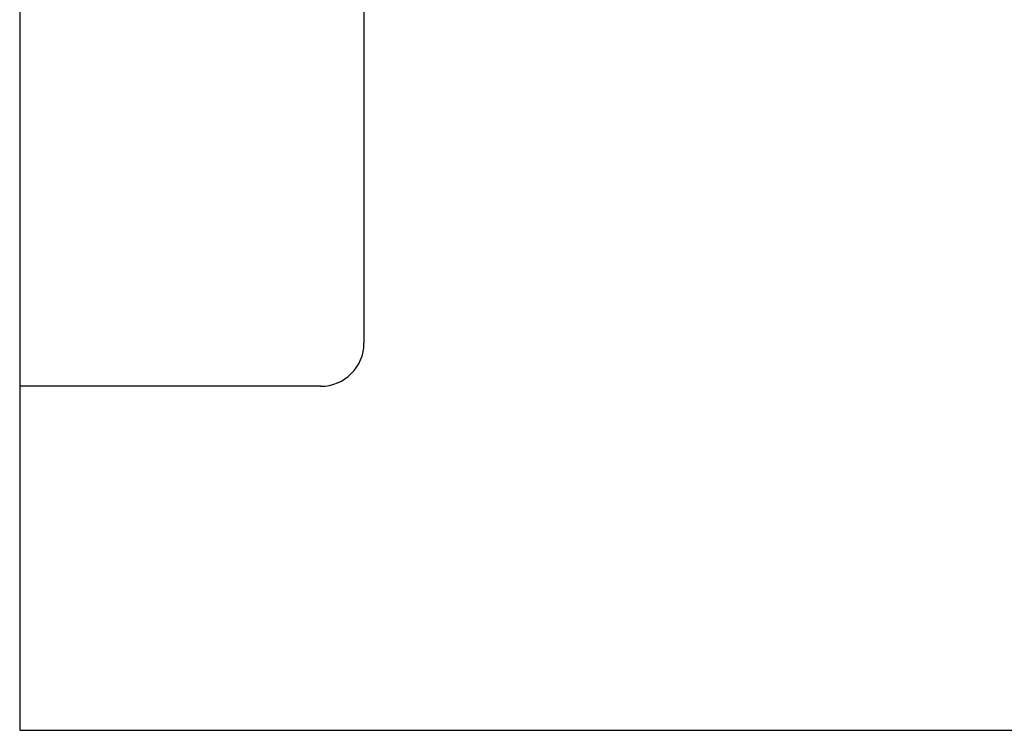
# Model space of a CAD drawing. Header units: inches. Extents: x 220 to 877, y 4 to 174.
# Tile 407 of 656: x 453.2 to 458.92, y 127.46 to 131.59. Entities that reach past the tile are written whole.
import ezdxf

# ---------------------------------------------------------------- set-up
doc = ezdxf.new("R2010")
doc.units = ezdxf.units.IN
doc.header["$LTSCALE"] = 0.5
doc.header["$MEASUREMENT"] = 0
doc.layers.add('MFT-M-S', color=8, linetype='Continuous')

msp = doc.modelspace()

# ---------------------------------------------------------------- linework, layer by layer
at = {"layer": 'MFT-M-S', "linetype": 'Continuous', "lineweight": 25}
for p, q in [((453.19562, 133.46072), (453.19562, 129.46072)), ((455.19562, 133.46072), (455.19562, 129.71072)), ((453.19562, 129.46072), (453.19562, 127.46072)), ((454.94562, 129.46072), (453.19562, 129.46072)), ((453.19562, 127.46072), (470.19562, 127.46072))]:
    msp.add_line(p, q, dxfattribs=at)
msp.add_arc((454.94562, 129.71072), 0.25, 270, 0, dxfattribs=at)

doc.saveas('drawing.dxf')
